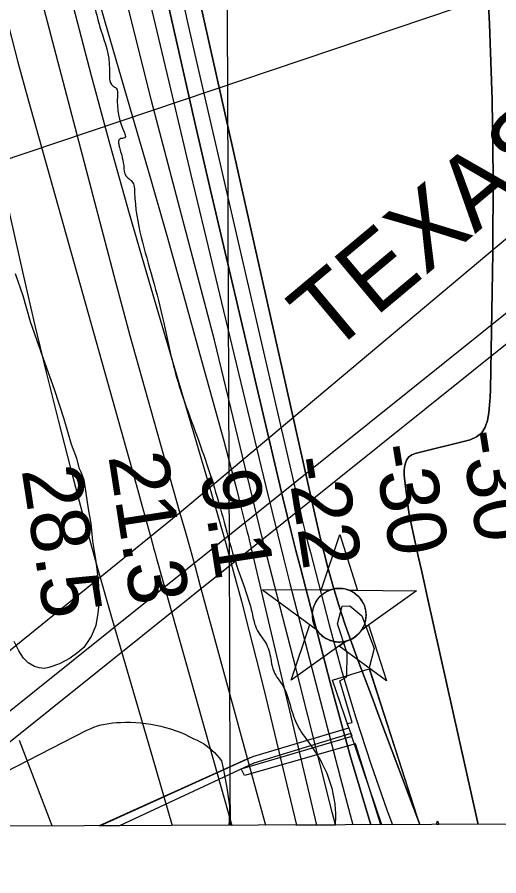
# Model space of a CAD drawing. Extents: x 3392644 to 3430565, y 576657 to 602123.
# Drawn here: x 3412346 to 3412894, y 582044 to 583022 of the extents above; entities that cross this region are included whole.
import ezdxf

# ---------------------------------------------------------------- set-up
doc = ezdxf.new("R2010")
doc.units = 0
for name, color, linetype in [('V-CHAN-DOCK', 7, 'Continuous'), ('V-CHAN-NAID', 7, 'Continuous'), ('V-GRID-FRAM', 7, 'Continuous'), ('V-GRID-MAJR', 7, 'Continuous'), ('V-RIVR-EDGE', 7, 'Continuous'), ('V-RIVR-RANG', 7, 'Continuous'), ('V-ROAD-CNTR', 7, 'Continuous'), ('V-SITE-VEGE', 7, 'Continuous'), ('V-TOPO-DPTH', 7, 'Continuous'), ('V-TOPO-MAJR', 7, 'Continuous'), ('V-TOPO-MINR', 7, 'Continuous'), ('V-TOPO-WATR', 7, 'Continuous'), ('V-UTIL-IDEN', 7, 'Continuous'), ('V-UTIL-LINE', 7, 'Continuous')]:
    doc.layers.add(name, color=color, linetype=linetype)

msp = doc.modelspace()

# ---------------------------------------------------------------- linework, layer by layer
at = {"layer": 'V-CHAN-DOCK'}
for p, q in [((3412705.05, 582267.32), (3412746.85, 582280.05)), ((3412746.85, 582280.05), (3412804.36, 582102.6)), ((3412723.74, 582212.7), (3412705.05, 582267.32)), ((3412614.39, 582180.23), (3412723.74, 582212.7)), ((3412725.92, 582206.34), (3412615.6, 582172.65)), ((3412761.47, 582102.44), (3412725.92, 582206.34)), ((3412440.36, 582101.28), (3412614.39, 582180.23)), ((3412615.6, 582172.65), (3412462.95, 582101.36)), ((3412462.95, 582101.36), (3412440.36, 582101.28)), ((3412804.36, 582102.6), (3412761.47, 582102.44))]:
    msp.add_line(p, q, dxfattribs=at)
for points in [[(3412721.99, 582297.74), (3412710.8, 582331.3), (3412716.4, 582351.44), (3412724.79, 582352), (3412738.77, 582340.25), (3412752.76, 582303.33), (3412747.12, 582281.14), (3412804.16, 582102.6)], [(3412760.32, 582102.44), (3412731.5, 582194.81), (3412605.08, 582158.45), (3412601.17, 582166.29), (3412727.58, 582203.2), (3412721.99, 582217.75), (3412727.58, 582218.87), (3412713.6, 582266.41), (3412721.43, 582270.89), (3412721.99, 582297.74)]]:
    msp.add_lwpolyline(points, dxfattribs=at)
at = {"layer": 'V-CHAN-NAID'}
for p, q in [((3412823.46, 582102.67), (3412824.89, 582106.99)), ((3412824.89, 582106.99), (3412826.26, 582102.68)), ((3412826.26, 582102.68), (3412823.46, 582102.67))]:
    msp.add_line(p, q, dxfattribs=at)
for points in [[(3412702.04, 582369.68), (3412692.46, 582369.75), (3412713.58, 582433.23), (3412733.81, 582369.46), (3412724.22, 582369.52), (3412722.64, 582370.1), (3412720.55, 582370.72), (3412718.51, 582371.17), (3412716.47, 582371.48), (3412715.3, 582371.59), (3412713.77, 582371.68), (3412712.05, 582371.67), (3412710.68, 582371.6), (3412708.77, 582371.4), (3412707.41, 582371.18), (3412705.62, 582370.8), (3412704.09, 582370.38), (3412703.06, 582370.05)], [(3412702.04, 582369.68), (3412625.55, 582370.22), (3412687.12, 582324.82), (3412686, 582326.73), (3412685.19, 582328.36), (3412684.37, 582330.33), (3412683.67, 582332.38), (3412683.31, 582333.71), (3412682.95, 582335.33), (3412682.7, 582336.78), (3412682.51, 582338.37), (3412682.41, 582340.11), (3412682.39, 582341.69), (3412682.5, 582343.77), (3412682.68, 582345.38), (3412683.08, 582347.59), (3412683.56, 582349.51), (3412684.16, 582351.4), (3412684.81, 582353.08), (3412685.54, 582354.66), (3412686.35, 582356.2), (3412687.42, 582357.94), (3412688.45, 582359.41), (3412689.45, 582360.67), (3412690.45, 582361.82), (3412691.76, 582363.16), (3412692.81, 582364.12), (3412694.53, 582365.52), (3412695.74, 582366.39), (3412697.43, 582367.46), (3412699.16, 582368.4), (3412700.6, 582369.09)], [(3412724.22, 582369.52), (3412800.71, 582368.98), (3412738.51, 582324.46), (3412739.42, 582325.95), (3412740.4, 582327.79), (3412741.11, 582329.38), (3412741.85, 582331.33), (3412742.4, 582333.12), (3412742.79, 582334.76), (3412743.15, 582336.77), (3412743.34, 582338.34), (3412743.46, 582340.55), (3412743.43, 582342.61), (3412743.25, 582344.83), (3412742.98, 582346.59), (3412742.49, 582348.82), (3412741.85, 582350.96), (3412741.1, 582352.94), (3412740.45, 582354.38), (3412739.44, 582356.3), (3412738.38, 582358.02), (3412737.17, 582359.72), (3412735.91, 582361.26), (3412734.64, 582362.63), (3412733, 582364.16), (3412731.26, 582365.57), (3412729.58, 582366.75), (3412727.69, 582367.88), (3412726.22, 582368.64)], [(3412720.48, 582311.55), (3412658.27, 582267.03), (3412679.4, 582330.51), (3412687.12, 582324.82), (3412687.75, 582323.86), (3412689.13, 582322), (3412690.35, 582320.58), (3412691.81, 582319.08), (3412693.2, 582317.83), (3412694.66, 582316.67), (3412696.06, 582315.69), (3412697.74, 582314.65), (3412699.45, 582313.74), (3412701.24, 582312.93), (3412702.69, 582312.37), (3412704.32, 582311.84), (3412706.54, 582311.28), (3412708.07, 582310.99), (3412710.1, 582310.74), (3412711.64, 582310.63), (3412713.5, 582310.61), (3412715.19, 582310.69), (3412716.9, 582310.86), (3412718.8, 582311.18)], [(3412738.51, 582324.46), (3412746.3, 582330.04), (3412766.53, 582266.26), (3412712.68, 582305.97), (3412720.48, 582311.55), (3412722.14, 582312.03), (3412723.75, 582312.59), (3412725.91, 582313.5), (3412727.65, 582314.39), (3412729.51, 582315.5), (3412731.25, 582316.71), (3412732.8, 582317.96), (3412734.09, 582319.13), (3412735.48, 582320.55), (3412736.68, 582321.95), (3412737.8, 582323.42)]]:
    msp.add_lwpolyline(points, close=True, dxfattribs=at)
msp.add_circle((3412712.93, 582341.15), 30.54, dxfattribs=at)
at = {"layer": 'V-GRID-FRAM'}
msp.add_lwpolyline([(3396720.28, 600227.69), (3428325.66, 600342.61), (3428399.71, 582159.31), (3396778.46, 582044.33), (3396720.28, 600227.69)], dxfattribs=at)
at = {"layer": 'V-GRID-MAJR'}
msp.add_spline([(3412589.08, 582101.82), (3412567.06, 588159.46), (3412545.02, 594220.57), (3412522.98, 600281.7), (3412522.97, 600285.15)], degree=3, dxfattribs=at)
at = {"layer": 'V-RIVR-EDGE'}
msp.add_spline([(3412059.19, 585196.29), (3412062.07, 585176.55), (3412061.68, 585167.77), (3412066.02, 585148.02), (3412070.01, 585133.76), (3412072.16, 585119.13), (3412074.7, 585110.35), (3412079.78, 585095.72), (3412081.23, 585089.5), (3412079.74, 585078.54), (3412079.36, 585072.32), (3412081.17, 585067.57), (3412084.46, 585067.19), (3412095.07, 585068.63), (3412098.72, 585067.52), (3412101.26, 585058.38), (3412103.39, 585032.42), (3412101.55, 585030.23), (3412098.62, 585028.41), (3412097.52, 585027.31), (3412097.52, 585024.39), (3412102.98, 585018.16), (3412107.71, 585007.18), (3412106.91, 584977.94), (3412102.84, 584958.58), (3412103.52, 584940.3), (3412103.51, 584934.09), (3412107.14, 584926.4), (3412112.99, 584923.83), (3412115.53, 584916.51), (3412114.78, 584908.47), (3412113.67, 584905.55), (3412117.32, 584901.15), (3412119.86, 584893.83), (3412124.19, 584870.79), (3412130.67, 584830.93), (3412135.72, 584804.6), (3412137.88, 584792.53), (3412134.94, 584783.4), (3412138.14, 584748.3), (3412137.02, 584737.7), (3412137.35, 584723.45), (3412141.69, 584704.79), (3412149.65, 584674.07), (3412155.42, 584639.32), (3412160.84, 584615.18), (3412165.17, 584590.32), (3412166.24, 584579.71), (3412169.13, 584565.08), (3412169.11, 584558.5), (3412167.64, 584554.85), (3412164.34, 584551.94), (3412166.85, 584533.29), (3412168.28, 584519.03), (3412171.16, 584502.2), (3412177.29, 584467.83), (3412184.18, 584443.68), (3412191.41, 584410.04), (3412199.71, 584367.61), (3412203.63, 584329.22), (3412206.83, 584289), (3412206.41, 584269.26), (3412208.92, 584247.69), (3412213.59, 584216.97), (3412216.5, 584210.38), (3412220.87, 584204.53), (3412226.72, 584202.32), (3412230.37, 584203.77), (3412233.29, 584201.57), (3412234.37, 584193.53), (3412234, 584192.06), (3412230.34, 584190.61), (3412233.23, 584174.15), (3412237.92, 584149.65), (3412243.71, 584125.51), (3412250.95, 584099.54), (3412250.94, 584093.69), (3412249.09, 584083.46), (3412250.16, 584076.15), (3412275.2, 584001.51), (3412285.34, 583961.28), (3412288.92, 583930.56), (3412290.33, 583910.09), (3412289.21, 583900.22), (3412292.08, 583879.38), (3412299.34, 583856.33), (3412308.04, 583829.26), (3412312.72, 583799.27), (3412319.18, 583750.64), (3412320.96, 583731.26), (3412329.26, 583686.64), (3412338.66, 583647.14), (3412344.41, 583604.35), (3412350.16, 583567.42), (3412358.82, 583520.61), (3412365.28, 583471.61), (3412371.75, 583429.19), (3412374.99, 583407.98), (3412379.36, 583398.83), (3412379.34, 583391.15), (3412378.96, 583387.86), (3412376.75, 583379.83), (3412374.91, 583375.45), (3412373.43, 583366.68), (3412373.76, 583353.88), (3412378.83, 583331.94), (3412382.46, 583325.35), (3412385.73, 583315.1), (3412394.11, 583305.21), (3412394.46, 583299.73), (3412394.44, 583288.03), (3412393.68, 583278.53), (3412393.65, 583267.93), (3412397.62, 583244.89), (3412403.03, 583217.82), (3412407.68, 583175.04), (3412422.12, 583100.44), (3412429.01, 583076.66), (3412431.89, 583060.57), (3412431.87, 583051.43), (3412434.39, 583034.97), (3412441.63, 583007.54), (3412451.39, 582962.92), (3412455.36, 582943.9), (3412459.01, 582941.33), (3412460.45, 582932.19), (3412468.39, 582890.5), (3412469.11, 582885.38), (3412468.38, 582884.65), (3412463.99, 582883.93), (3412461.79, 582881.01), (3412462.14, 582876.62), (3412467.57, 582853.21), (3412470.46, 582841.14), (3412473.74, 582838.21), (3412477.03, 582835.28), (3412479.92, 582822.48), (3412500.51, 582724.46), (3412513.18, 582673.98), (3412526.2, 582618.02), (3412557.05, 582528.02), (3412580.26, 582453.02), (3412593.31, 582406.57), (3412604.92, 582372.54), (3412613.62, 582344.01), (3412619.42, 582324.25), (3412629.98, 582308.14), (3412635.42, 582288.76), (3412638.32, 582277.42), (3412649.24, 582259.84), (3412659.04, 582231.67), (3412668.49, 582210.08), (3412681.6, 582191.41), (3412693.62, 582172), (3412707.76, 582126.27), (3412708.45, 582107.63), (3412708.05, 582102.25)], degree=3, dxfattribs=at)
at = {"layer": 'V-RIVR-RANG'}
msp.add_line((3412054.73, 582765.82), (3413191.66, 583149.71), dxfattribs=at)
at = {"layer": 'V-ROAD-CNTR'}
for points in [[(3412318.26, 582155.33), (3412425.48, 582210.06), (3412429.51, 582211.91), (3412433.62, 582213.55), (3412437.82, 582214.98), (3412442.08, 582216.19), (3412446.4, 582217.18), (3412450.76, 582217.96), (3412455.15, 582218.51), (3412459.57, 582218.84), (3412464, 582218.94), (3412469.76, 582219.15), (3412475.52, 582219.15), (3412481.28, 582218.94), (3412487.03, 582218.52), (3412492.76, 582217.89), (3412498.46, 582217.05), (3412504.13, 582216.01), (3412509.75, 582214.76), (3412515.33, 582213.31), (3412520.85, 582211.66), (3412526.31, 582209.81), (3412531.7, 582207.76), (3412537.01, 582205.52), (3412542.23, 582203.09), (3412547.37, 582200.47), (3412551.09, 582198.81), (3412554.71, 582196.94), (3412558.23, 582194.87), (3412561.61, 582192.61), (3412564.87, 582190.16), (3412567.98, 582187.53), (3412570.94, 582184.74), (3412573.74, 582181.78), (3412576.36, 582178.67), (3412578.8, 582175.43)], [(3412578.8, 582175.43), (3412581.09, 582165.16), (3412583.16, 582154.85), (3412585, 582144.5), (3412586.63, 582134.11), (3412588.04, 582123.69), (3412587.5, 582107.36), (3412587.25, 582101.81)]]:
    msp.add_lwpolyline(points, dxfattribs=at)
at = {"layer": 'V-SITE-VEGE'}
msp.add_lwpolyline([(3412344.24, 582730.45), (3412352.65, 582705.44), (3412361.07, 582675.72), (3412377.96, 582628.35), (3412388.43, 582598.49), (3412399.51, 582564.79), (3412407.95, 582535.95), (3412413.8, 582519.93), (3412416.72, 582509.17), (3412418.68, 582504.41), (3412422.22, 582495.41), (3412422.81, 582490.39), (3412424.65, 582480.04), (3412427.04, 582462.42), (3412430.03, 582445.58), (3412432.07, 582425.51), (3412435.91, 582402.56), (3412438.7, 582380.71), (3412439.68, 582357.23), (3412438.12, 582343.32), (3412435.77, 582329.53), (3412430.7, 582316.88), (3412422.2, 582304.48), (3412415.5, 582298.54), (3412406.63, 582292.24), (3412394.43, 582285.72), (3412382.36, 582281.46), (3412377.53, 582280.48), (3412371.36, 582281.09), (3412365.9, 582282.88), (3412358.92, 582287.05), (3412353.62, 582292.06), (3412348.1, 582300.42), (3412342.83, 582311.04)], dxfattribs=at)
at = {"layer": 'V-TOPO-DPTH'}
msp.add_line((3412664.36, 582102.09), (3412708.51, 582102.25), dxfattribs=at)
for points in [[(3412748.79, 582102.4), (3412725.89, 582179.86), (3412702.57, 582264.55), (3412668.64, 582394.94), (3412663.53, 582414.83), (3412658.52, 582434.75), (3412653.65, 582454.7), (3412648.87, 582474.67), (3412584.47, 582747.86), (3412566.42, 582825.14), (3412548.57, 582902.46), (3412531.04, 582979.86), (3412513.71, 583057.31), (3412486.89, 583178.34), (3412483.23, 583195.32), (3412479.7, 583212.33), (3412476.36, 583229.39), (3412473.16, 583246.46), (3412345.32, 583950.09)], [(3412345.32, 583950.09), (3412473.16, 583246.46), (3412476.36, 583229.39), (3412479.7, 583212.33), (3412483.23, 583195.32), (3412486.89, 583178.34), (3412513.71, 583057.31), (3412531.04, 582979.86), (3412548.57, 582902.46), (3412566.42, 582825.14), (3412584.47, 582747.86), (3412648.87, 582474.67), (3412653.65, 582454.7), (3412658.52, 582434.75), (3412663.53, 582414.83), (3412668.64, 582394.94), (3412702.57, 582264.55), (3412725.89, 582179.86), (3412748.79, 582102.4)], [(3412708.51, 582102.25), (3412704.89, 582116.7), (3412663.58, 582281.12), (3412624.78, 582431.07), (3412605.4, 582511.15), (3412570.85, 582654.27), (3412499.15, 582926.9), (3412436.77, 583178.22), (3412430.86, 583198.67), (3412426.64, 583213.16), (3412407.26, 583298.34), (3412328.18, 583683.38)], [(3412708.51, 582102.25), (3412704.89, 582116.7), (3412663.58, 582281.12), (3412624.78, 582431.07), (3412605.4, 582511.15), (3412570.85, 582654.27), (3412499.15, 582926.9), (3412436.77, 583178.22), (3412430.86, 583198.67), (3412426.64, 583213.16), (3412407.26, 583298.34), (3412328.18, 583683.38)], [(3412305.44, 583494.78), (3412360.04, 583237.55), (3412364.98, 583214.94), (3412370.11, 583192.38), (3412375.53, 583169.89), (3412381.13, 583147.43), (3412410.05, 583034.49), (3412430.68, 582955.72), (3412451.87, 582877.1), (3412473.9, 582798.72), (3412496.51, 582720.49), (3412564.95, 582488.34), (3412574.42, 582455.66), (3412583.7, 582422.92), (3412592.69, 582390.1), (3412601.48, 582357.23), (3412610.02, 582324.29), (3412618.43, 582291.32), (3412626.63, 582258.29), (3412634.7, 582225.23), (3412664.36, 582102.09)], [(3412535.7, 583123.65), (3412686.46, 582449.5), (3412687.61, 582444.49), (3412688.79, 582439.48), (3412690.01, 582434.49), (3412691.27, 582429.5), (3412700.03, 582395.44), (3412705.94, 582373.9), (3412712.29, 582352.49), (3412719.31, 582331.29), (3412726.78, 582310.24), (3412734.59, 582289.29), (3412742.42, 582268.35), (3412750.26, 582247.41), (3412758.12, 582226.48), (3412804.71, 582102.6)], [(3412804.71, 582102.6), (3412758.12, 582226.48), (3412750.26, 582247.41), (3412742.42, 582268.35), (3412734.59, 582289.29), (3412726.78, 582310.24), (3412719.31, 582331.29), (3412712.29, 582352.49), (3412705.94, 582373.9), (3412700.03, 582395.44), (3412691.27, 582429.5), (3412690.01, 582434.49), (3412688.79, 582439.48), (3412687.61, 582444.49), (3412686.46, 582449.5), (3412535.7, 583123.65)], [(3412879.16, 583101.46), (3412883.77, 583014.72), (3412886.94, 582927.95), (3412887.96, 582841.13), (3412887.55, 582754.27), (3412884.87, 582598.29), (3412884.53, 582589.41), (3412883.94, 582580.55), (3412882.99, 582571.73), (3412881.79, 582562.93), (3412879.09, 582555.34), (3412875.06, 582548.97), (3412869.07, 582544.41), (3412861.75, 582541.05), (3412799.13, 582525.45), (3412795.33, 582523.78), (3412792.13, 582521.49), (3412789.84, 582518.3), (3412788.16, 582514.49), (3412787.31, 582510.09), (3412786.8, 582505.67), (3412786.78, 582501.22), (3412787.09, 582496.75), (3412791.59, 582461.14), (3412791.97, 582458.44), (3412792.4, 582455.75), (3412792.91, 582453.07), (3412793.47, 582450.4), (3412799.36, 582424.17), (3412802.9, 582408.39), (3412806.44, 582392.61), (3412809.97, 582376.83), (3412813.49, 582361.05), (3412871.09, 582102.84)], [(3412871.09, 582102.84), (3412813.49, 582361.05), (3412809.97, 582376.83), (3412806.44, 582392.61), (3412802.9, 582408.39), (3412799.36, 582424.17), (3412793.47, 582450.4), (3412792.91, 582453.07), (3412792.4, 582455.75), (3412791.97, 582458.44), (3412791.59, 582461.14), (3412787.09, 582496.75), (3412786.78, 582501.22), (3412786.8, 582505.67), (3412787.31, 582510.09), (3412788.16, 582514.49), (3412789.84, 582518.3), (3412792.13, 582521.49), (3412795.33, 582523.78), (3412799.13, 582525.45), (3412861.75, 582541.05), (3412869.07, 582544.41), (3412875.06, 582548.97), (3412879.09, 582555.34), (3412881.79, 582562.93), (3412882.99, 582571.73), (3412883.94, 582580.55), (3412884.53, 582589.41), (3412884.87, 582598.29), (3412887.55, 582754.27), (3412887.96, 582841.13), (3412886.94, 582927.95), (3412883.77, 583014.72), (3412879.16, 583101.46)]]:
    msp.add_lwpolyline(points, dxfattribs=at)
at = {"layer": 'V-TOPO-MAJR'}
for points in [[(3412267.96, 583108.88), (3412353.57, 582727.46), (3412366.22, 582672.59), (3412379.27, 582617.81), (3412392.95, 582563.19), (3412407.04, 582508.67), (3412418.91, 582463.81), (3412427.5, 582431.83), (3412436.25, 582399.89), (3412445.24, 582368.02), (3412454.39, 582336.19), (3412500.22, 582179.05), (3412522.67, 582101.57)], [(3412386.23, 582101.08), (3412348.9, 582198.35)]]:
    msp.add_lwpolyline(points, dxfattribs=at)
at = {"layer": 'V-TOPO-MINR'}
for points in [[(3412345.32, 583950.09), (3412473.16, 583246.46), (3412476.36, 583229.39), (3412479.7, 583212.33), (3412483.23, 583195.32), (3412486.89, 583178.34), (3412513.71, 583057.31), (3412531.04, 582979.86), (3412548.57, 582902.46), (3412566.42, 582825.14), (3412584.47, 582747.86), (3412648.87, 582474.67), (3412653.65, 582454.7), (3412658.52, 582434.75), (3412663.53, 582414.83), (3412668.64, 582394.94), (3412702.57, 582264.55), (3412725.89, 582179.86), (3412748.79, 582102.4)], [(3412345.23, 583788.21), (3412396.4, 583510.62), (3412414.72, 583418.32), (3412446.02, 583264.22), (3412451.84, 583236.27), (3412457.84, 583208.36), (3412464.1, 583180.51), (3412470.56, 583152.7), (3412524.59, 582924.74), (3412544.11, 582842.62), (3412563.68, 582760.51), (3412583.35, 582678.42), (3412603.07, 582596.35), (3412629.26, 582487.6), (3412636, 582459.93), (3412642.83, 582432.28), (3412649.79, 582404.67), (3412656.85, 582377.08), (3412713.8, 582156.61), (3412728.36, 582102.32)], [(3412305.44, 583494.78), (3412360.04, 583237.55), (3412364.98, 583214.94), (3412370.11, 583192.38), (3412375.53, 583169.89), (3412381.13, 583147.43), (3412410.05, 583034.49), (3412430.68, 582955.72), (3412451.87, 582877.1), (3412473.9, 582798.72), (3412496.51, 582720.49), (3412564.95, 582488.34), (3412574.42, 582455.66), (3412583.7, 582422.92), (3412592.69, 582390.1), (3412601.48, 582357.23), (3412610.02, 582324.29), (3412618.43, 582291.32), (3412626.63, 582258.29), (3412634.7, 582225.23), (3412664.36, 582102.09)], [(3412337.3, 583186.42), (3412346.83, 583147.57), (3412356.69, 583108.81), (3412442.17, 582781.76), (3412458.33, 582720.72), (3412474.76, 582659.75), (3412491.58, 582598.89), (3412508.67, 582538.1), (3412531.61, 582457.47), (3412537.38, 582437.04), (3412543.12, 582416.6), (3412548.79, 582396.14), (3412554.41, 582375.67), (3412602.54, 582199.35), (3412628.9, 582101.96)], [(3412535.7, 583123.65), (3412686.46, 582449.5), (3412687.61, 582444.49), (3412688.79, 582439.48), (3412690.01, 582434.49), (3412691.27, 582429.5), (3412700.03, 582395.44), (3412705.94, 582373.9), (3412712.29, 582352.49), (3412719.31, 582331.29), (3412726.78, 582310.24), (3412734.59, 582289.29), (3412742.42, 582268.35), (3412750.26, 582247.41), (3412758.12, 582226.48), (3412804.71, 582102.6)], [(3412879.16, 583101.46), (3412883.77, 583014.72), (3412886.94, 582927.95), (3412887.96, 582841.13), (3412887.55, 582754.27), (3412884.87, 582598.29), (3412884.53, 582589.41), (3412883.94, 582580.55), (3412882.99, 582571.73), (3412881.79, 582562.93), (3412879.09, 582555.34), (3412875.06, 582548.97), (3412869.07, 582544.41), (3412861.75, 582541.05), (3412799.13, 582525.45), (3412795.33, 582523.78), (3412792.13, 582521.49), (3412789.84, 582518.3), (3412788.16, 582514.49), (3412787.31, 582510.09), (3412786.8, 582505.67), (3412786.78, 582501.22), (3412787.09, 582496.75), (3412791.59, 582461.14), (3412791.97, 582458.44), (3412792.4, 582455.75), (3412792.91, 582453.07), (3412793.47, 582450.4), (3412799.36, 582424.17), (3412802.9, 582408.39), (3412806.44, 582392.61), (3412809.97, 582376.83), (3412813.49, 582361.05), (3412871.09, 582102.84)], [(3412531.68, 583054.83), (3412540.72, 583014.74), (3412549.87, 582974.68), (3412667.95, 582461.96), (3412670.86, 582449.54), (3412673.84, 582437.14), (3412676.92, 582424.77), (3412680.06, 582412.41), (3412701.34, 582330.2), (3412715.96, 582276.99), (3412731.62, 582224.1), (3412748.85, 582171.71), (3412767.13, 582119.64), (3412768.24, 582116.61), (3412773.44, 582102.49)], [(3412437.35, 583048.2), (3412445.79, 583018.52), (3412477.73, 582908.76), (3412497.23, 582841.15), (3412516.54, 582773.49), (3412535.56, 582705.75), (3412554.37, 582637.95), (3412581.44, 582539.58), (3412586.5, 582520.9), (3412591.47, 582502.21), (3412596.3, 582483.47), (3412601.03, 582464.72), (3412607.84, 582437.24), (3412609.08, 582432.2), (3412610.31, 582427.15), (3412611.52, 582422.1), (3412612.72, 582417.05), (3412686.93, 582102.17)], [(3412336.47, 583012.36), (3412347.25, 582970.94), (3412358.47, 582929.63), (3412476.73, 582508.02), (3412480.6, 582494.18), (3412484.45, 582480.34), (3412488.27, 582466.49), (3412492.08, 582452.64), (3412497.67, 582432.18), (3412498.67, 582428.55), (3412499.67, 582424.92), (3412500.67, 582421.3), (3412501.68, 582417.68), (3412502.69, 582414.05), (3412503.7, 582410.43), (3412504.71, 582406.81), (3412505.73, 582403.19), (3412590.63, 582101.82)]]:
    msp.add_lwpolyline(points, dxfattribs=at)
at = {"layer": 'V-TOPO-WATR'}
msp.add_lwpolyline([(3412708.51, 582102.25), (3412704.89, 582116.7), (3412663.58, 582281.12), (3412624.78, 582431.07), (3412605.4, 582511.15), (3412570.85, 582654.27), (3412499.15, 582926.9), (3412436.77, 583178.22), (3412430.86, 583198.67), (3412426.64, 583213.16), (3412407.26, 583298.34), (3412328.18, 583683.38)], dxfattribs=at)
at = {"layer": 'V-UTIL-LINE'}
for p, q in [((3412297.94, 582200.06), (3415100.62, 584449.07)), ((3412328.89, 582189.74), (3415131.57, 584438.76))]:
    msp.add_line(p, q, dxfattribs=at)
for points in [[(3412089.87, 582100), (3412530.99, 582457.84), (3414603.59, 584199.19), (3415068.56, 584289.48), (3415163.54, 584253.48), (3416142.94, 584475.33), (3415963.69, 585213.99)], [(3412611.17, 582178.88), (3412439.79, 582101.27)]]:
    msp.add_lwpolyline(points, dxfattribs=at)

# ---------------------------------------------------------------- texts
at = {"layer": 'V-RIVR-RANG'}
for s, rotation, p in [('-30', 279.06297, (3412850.32, 582548.59)), ('-30', 279.06297, (3412751.53, 582533.08)), ('21.3', 278.77833, (3412450.06, 582522.24)), ('-22', 279.06297, (3412652.53, 582518.88)), ('28.5', 278.77833, (3412351.27, 582506.74)), ('9.1', 278.77833, (3412554.29, 582502.56))]:
    msp.add_text(s, height=67, rotation=rotation, dxfattribs=at).set_placement(p)
at = {"layer": 'V-UTIL-IDEN'}
msp.add_text('TEXAS', height=83, rotation=39.96166, dxfattribs=at).set_placement((3412701.93, 582636.44))

doc.saveas('drawing.dxf')
